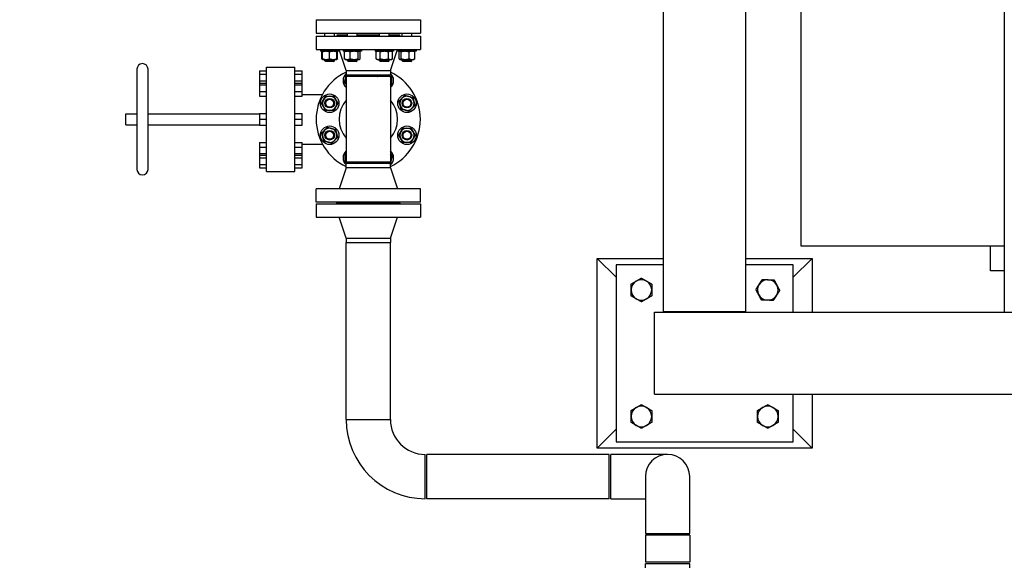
# Model space of a CAD drawing. Header units: inches. Extents: x 24 to 1128, y -74 to 748.
# Tile 504 of 557: x 399 to 477, y 616 to 659. Entities that reach past the tile are written whole.
import ezdxf

# ---------------------------------------------------------------- set-up
doc = ezdxf.new("R2010")
doc.units = ezdxf.units.IN
doc.header["$LTSCALE"] = 32
doc.header["$MEASUREMENT"] = 0
doc.layers.add('Dimension (ANSI)', color=7, linetype='Continuous', lineweight=25)
doc.layers.add('Visible (ANSI)', color=7, linetype='Continuous', lineweight=30)
doc.styles.add('Note Text (ANSI)', font='tahoma.ttf')
doc.dimstyles.new('Architectural (ANSI)', dxfattribs={"dimscale": 32, "dimtxt": 0.125, "dimasz": 0.098425, "dimexe": 0.125, "dimexo": 0.0625, "dimgap": 0.031496, "dimtad": 0, "dimtih": 1, "dimtoh": 1, "dimdec": 4, "dimrnd": 1e-08, "dimzin": 3, "dimdsep": 46, "dimlunit": 4, "dimtxsty": 'Note Text (ANSI)', "dimcen": 0.09, "dimdle": 0.393701, "dimclrd": 256, "dimclre": 256, "dimclrt": 256, "dimadec": 0, "dimazin": 3, "dimtfac": 0.96, "dimtofl": 0, "dimtmove": 0, "dimatfit": 3, "dimfxl": 1, "dimfrac": 2, "dimtolj": 1, "dimtzin": 12, "dimlwd": -1, "dimlwe": -1, "dimarcsym": 0})

# ---------------------------------------------------------------- blocks, each defined once
blk = doc.blocks.new('*D22')
at = {"layer": 'Defpoints', "color": 0, "transparency": 16777216}
for p in [(449.636, 707.273), (363.012, 481.711), (485.539, 481.711)]:
    blk.add_point(p, dxfattribs=at)
at = {"layer": 'Dimension (ANSI)', "transparency": 16777216}
for p, q in [((447.636, 707.273), (359.012, 707.273)), ((363.012, 704.123), (363.012, 605.025)), ((363.012, 484.861), (363.012, 597.959)), ((483.539, 481.711), (359.012, 481.711))]:
    blk.add_line(p, q, dxfattribs=at)
for points in [[(362.488, 704.123), (363.537, 704.123), (363.012, 707.273)], [(362.488, 484.861), (363.537, 484.861), (363.012, 481.711)]]:
    blk.add_solid(points, dxfattribs=at)
at = {"layer": 'Dimension (ANSI)', "transparency": 16777216, "insert": (349.864, 604.017), "char_height": 4, "attachment_point": 1, "style": 'Note Text (ANSI)'}
blk.add_mtext('\\A1;18\'-9 9/16"', dxfattribs=at)

msp = doc.modelspace()

# ---------------------------------------------------------------- linework, layer by layer
at = {"layer": 'Visible (ANSI)'}
for p, q in [((450.35055, 636.33291), (450.35055, 700.71291)), ((456.85055, 636.33291), (456.85055, 700.71291)), ((477.30555, 700.77291), (477.30555, 636.27291)), ((461.22555, 695.52291), (461.22555, 641.52291)), ((422.86555, 659.38891), (431.11555, 659.38891)), ((422.86555, 659.38891), (422.86555, 658.32891)), ((431.11555, 659.38891), (431.11555, 658.32891)), ((422.86555, 658.32891), (431.11555, 658.32891)), ((422.86555, 658.08391), (431.11555, 658.08391)), ((422.86555, 658.08391), (422.86555, 657.02391)), ((423.55751, 658.08391), (423.55751, 658.32891)), ((424.30751, 658.08391), (424.30751, 658.32891)), ((424.49055, 658.32891), (424.49055, 658.26891)), ((424.49055, 658.26891), (425.34887, 658.26891)), ((424.49055, 658.14391), (425.34887, 658.14391)), ((424.49055, 658.14391), (424.49055, 658.08391)), ((425.34887, 658.08391), (425.34887, 658.32891)), ((426.09887, 658.08391), (426.09887, 658.32891)), ((426.09887, 658.26891), (427.88223, 658.26891)), ((426.09887, 658.14391), (427.88223, 658.14391)), ((427.88223, 658.08391), (427.88223, 658.32891)), ((428.63223, 658.08391), (428.63223, 658.32891)), ((428.63223, 658.26891), (429.49055, 658.26891)), ((428.63223, 658.14391), (429.49055, 658.14391)), ((429.49055, 658.32891), (429.49055, 658.26891)), ((429.49055, 658.14391), (429.49055, 658.08391)), ((429.67359, 658.08391), (429.67359, 658.32891)), ((430.42359, 658.08391), (430.42359, 658.32891)), ((431.11555, 658.08391), (431.11555, 657.02391)), ((422.86555, 657.02391), (431.11555, 657.02391)), ((423.19801, 657.02391), (423.19801, 656.88991)), ((424.66701, 656.88991), (423.19801, 656.88991)), ((423.30512, 656.29915), (423.30512, 656.83967)), ((423.37001, 656.88991), (423.35017, 656.87846)), ((423.37001, 656.29915), (423.37001, 656.83967)), ((423.93251, 656.29915), (423.93251, 656.83967)), ((424.49501, 656.88991), (424.51485, 656.87846)), ((424.49501, 656.29915), (424.49501, 656.83967)), ((424.5599, 656.29915), (424.5599, 656.83967)), ((424.66701, 657.02391), (424.66701, 656.88991)), ((425.24055, 655.36391), (424.68055, 657.02391)), ((424.98937, 657.02391), (424.98937, 656.88991)), ((426.45837, 656.88991), (424.98937, 656.88991)), ((425.09648, 656.29915), (425.09648, 656.83967)), ((425.16137, 656.88991), (425.14153, 656.87846)), ((425.55576, 656.29915), (425.55576, 656.83967)), ((426.18315, 656.29915), (426.18315, 656.83967)), ((426.28637, 656.88991), (426.30621, 656.87846)), ((426.35126, 656.29915), (426.35126, 656.83967)), ((426.45837, 657.02391), (426.45837, 656.88991)), ((427.52273, 657.02391), (427.52273, 656.88991)), ((428.99173, 656.88991), (427.52273, 656.88991)), ((427.69473, 656.88991), (427.60772, 656.83967)), ((427.60772, 656.29915), (427.60772, 656.83967)), ((427.93248, 656.29915), (427.93248, 656.83967)), ((428.58199, 656.29915), (428.58199, 656.83967)), ((428.74055, 655.36391), (429.30055, 657.02391)), ((428.81973, 656.88991), (428.90675, 656.83967)), ((428.90675, 656.29915), (428.90675, 656.83967)), ((428.99173, 657.02391), (428.99173, 656.88991)), ((429.31409, 657.02391), (429.31409, 656.88991)), ((430.78309, 656.88991), (429.31409, 656.88991)), ((429.42121, 656.29915), (429.42121, 656.83967)), ((429.48609, 656.88991), (429.46625, 656.87846)), ((429.58931, 656.29915), (429.58931, 656.83967)), ((430.2167, 656.29915), (430.2167, 656.83967)), ((430.61109, 656.88991), (430.63094, 656.87846)), ((430.67598, 656.29915), (430.67598, 656.83967)), ((430.78309, 657.02391), (430.78309, 656.88991)), ((423.37001, 656.24891), (423.35017, 656.26037)), ((423.37001, 656.24891), (423.65126, 656.24891)), ((423.55751, 656.14391), (423.55751, 656.24891)), ((423.55751, 656.14391), (424.30751, 656.14391)), ((423.62001, 656.08141), (423.55751, 656.14391)), ((424.24501, 656.08141), (423.62001, 656.08141)), ((423.65126, 656.24891), (424.21376, 656.24891)), ((424.21376, 656.24891), (424.49501, 656.24891)), ((424.24501, 656.08141), (424.30751, 656.14391)), ((424.30751, 656.14391), (424.30751, 656.24891)), ((424.49501, 656.24891), (424.51485, 656.26037)), ((425.16137, 656.24891), (425.14153, 656.26037)), ((425.16137, 656.24891), (425.32612, 656.24891)), ((425.32612, 656.24891), (425.86946, 656.24891)), ((425.34887, 656.14391), (425.34887, 656.24891)), ((425.34887, 656.14391), (426.09887, 656.14391)), ((425.41137, 656.08141), (425.34887, 656.14391)), ((426.03637, 656.08141), (425.41137, 656.08141)), ((425.86946, 656.24891), (426.2672, 656.24891)), ((426.03637, 656.08141), (426.09887, 656.14391)), ((426.09887, 656.14391), (426.09887, 656.24891)), ((426.2672, 656.24891), (426.28637, 656.24891)), ((426.28637, 656.24891), (426.30621, 656.26037)), ((427.69473, 656.24891), (427.60772, 656.29915)), ((427.69473, 656.24891), (427.7701, 656.24891)), ((427.7701, 656.24891), (428.25723, 656.24891)), ((427.88223, 656.14391), (427.88223, 656.24891)), ((427.88223, 656.14391), (428.63223, 656.14391)), ((427.94473, 656.08141), (427.88223, 656.14391)), ((428.56973, 656.08141), (427.94473, 656.08141)), ((428.25723, 656.24891), (428.74437, 656.24891)), ((428.56973, 656.08141), (428.63223, 656.14391)), ((428.63223, 656.14391), (428.63223, 656.24891)), ((428.74437, 656.24891), (428.81973, 656.24891)), ((428.81973, 656.24891), (428.90675, 656.29915)), ((429.48609, 656.24891), (429.46625, 656.26037)), ((429.48609, 656.24891), (429.50526, 656.24891)), ((429.50526, 656.24891), (429.90301, 656.24891)), ((429.67359, 656.14391), (429.67359, 656.24891)), ((429.67359, 656.14391), (430.42359, 656.14391)), ((429.73609, 656.08141), (429.67359, 656.14391)), ((430.36109, 656.08141), (429.73609, 656.08141)), ((429.90301, 656.24891), (430.44634, 656.24891)), ((430.36109, 656.08141), (430.42359, 656.14391)), ((430.42359, 656.14391), (430.42359, 656.24891)), ((430.44634, 656.24891), (430.61109, 656.24891)), ((430.61109, 656.24891), (430.63094, 656.26037)), ((408.68055, 655.47891), (408.68055, 647.55891)), ((409.56055, 647.55891), (409.56055, 655.47891)), ((418.38555, 655.35691), (418.94555, 655.35691)), ((418.38555, 655.35691), (418.38555, 655.09291)), ((418.94555, 647.39391), (418.94555, 655.64391)), ((418.94555, 655.64391), (421.18555, 655.64391)), ((421.18555, 647.39391), (421.18555, 655.64391)), ((421.18555, 655.35691), (421.74555, 655.35691)), ((421.74555, 655.09291), (421.74555, 655.35691)), ((425.24055, 655.36391), (428.74055, 655.36391)), ((425.24055, 655.36391), (425.24055, 655.02391)), ((428.74055, 655.36391), (428.74055, 655.02391)), ((418.38555, 655.09291), (418.94555, 655.09291)), ((418.38555, 655.09291), (418.38555, 654.56491)), ((418.38555, 654.56491), (418.94555, 654.56491)), ((418.38555, 654.56491), (418.38555, 654.36945)), ((421.18555, 655.09291), (421.74555, 655.09291)), ((421.18555, 654.56491), (421.74555, 654.56491)), ((421.74555, 654.56491), (421.74555, 655.09291)), ((421.74555, 654.36945), (421.74555, 654.56491)), ((425.24055, 655.02391), (428.74055, 655.02391)), ((428.74055, 654.89891), (425.24055, 654.89891)), ((425.24055, 654.89891), (425.24055, 648.13891)), ((428.74055, 654.89891), (428.74055, 648.13891)), ((418.38555, 654.36945), (418.94555, 654.36945)), ((418.38555, 654.36945), (418.38555, 654.23279)), ((418.38555, 654.23279), (418.94555, 654.23279)), ((418.38555, 654.23279), (418.38555, 653.72278)), ((418.38555, 653.72278), (418.94555, 653.72278)), ((418.38555, 653.72278), (418.38555, 653.34943)), ((421.18555, 654.36945), (421.74555, 654.36945)), ((421.18555, 654.23279), (421.74555, 654.23279)), ((421.18555, 653.72278), (421.74555, 653.72278)), ((421.74555, 654.23279), (421.74555, 654.36945)), ((421.74555, 653.72278), (421.74555, 654.23279)), ((421.74555, 653.34943), (421.74555, 653.72278)), ((418.38555, 653.34943), (418.94555, 653.34943)), ((421.18555, 653.34943), (421.74555, 653.34943)), ((421.74555, 653.47691), (423.35987, 653.47691)), ((407.80055, 651.07891), (407.80055, 651.95891)), ((407.80055, 651.95891), (408.68055, 651.95891)), ((409.56055, 651.95891), (418.38555, 651.95891)), ((418.38555, 651.97617), (418.94555, 651.97617)), ((418.38555, 651.97617), (418.38555, 651.51891)), ((418.38555, 651.51891), (418.94555, 651.51891)), ((418.38555, 651.51891), (418.38555, 651.06165)), ((421.18555, 651.97617), (421.74555, 651.97617)), ((421.18555, 651.51891), (421.74555, 651.51891)), ((421.74555, 651.51891), (421.74555, 651.97617)), ((421.74555, 651.06165), (421.74555, 651.51891)), ((407.80055, 651.07891), (408.68055, 651.07891)), ((409.56055, 651.07891), (418.38555, 651.07891)), ((418.38555, 651.06165), (418.94555, 651.06165)), ((421.18555, 651.06165), (421.74555, 651.06165)), ((418.38555, 649.6884), (418.94555, 649.6884)), ((418.38555, 649.6884), (418.38555, 649.31505)), ((418.38555, 649.31505), (418.94555, 649.31505)), ((418.38555, 649.31505), (418.38555, 648.80504)), ((421.18555, 649.6884), (421.74555, 649.6884)), ((421.18555, 649.31505), (421.74555, 649.31505)), ((421.74555, 649.31505), (421.74555, 649.6884)), ((421.74555, 649.56091), (423.35987, 649.56091)), ((421.74555, 648.80504), (421.74555, 649.31505)), ((418.38555, 648.80504), (418.94555, 648.80504)), ((418.38555, 648.80504), (418.38555, 648.66838)), ((418.38555, 648.66838), (418.38555, 648.47291)), ((418.38555, 648.66838), (418.94555, 648.66838)), ((418.38555, 648.47291), (418.94555, 648.47291)), ((418.38555, 648.47291), (418.38555, 647.94491)), ((421.18555, 648.80504), (421.74555, 648.80504)), ((421.18555, 648.66838), (421.74555, 648.66838)), ((421.18555, 648.47291), (421.74555, 648.47291)), ((421.74555, 648.66838), (421.74555, 648.80504)), ((421.74555, 648.47291), (421.74555, 648.66838)), ((421.74555, 647.94491), (421.74555, 648.47291)), ((418.38555, 647.94491), (418.94555, 647.94491)), ((418.38555, 647.94491), (418.38555, 647.68091)), ((418.38555, 647.68091), (418.94555, 647.68091)), ((421.18555, 647.94491), (421.74555, 647.94491)), ((421.18555, 647.68091), (421.74555, 647.68091)), ((421.74555, 647.68091), (421.74555, 647.94491)), ((425.24055, 647.67391), (424.68055, 646.01391)), ((428.74055, 648.13891), (425.24055, 648.13891)), ((428.74055, 648.01391), (425.24055, 648.01391)), ((425.24055, 647.67391), (425.24055, 648.01391)), ((428.74055, 647.67391), (425.24055, 647.67391)), ((428.74055, 647.67391), (428.74055, 648.01391)), ((428.74055, 647.67391), (429.30055, 646.01391)), ((418.94555, 647.39391), (421.18555, 647.39391)), ((431.11555, 646.01391), (422.86555, 646.01391)), ((422.86555, 644.95391), (422.86555, 646.01391)), ((431.11555, 644.95391), (431.11555, 646.01391)), ((431.11555, 644.95391), (422.86555, 644.95391)), ((422.86555, 644.83391), (431.11555, 644.83391)), ((422.86555, 644.83391), (422.86555, 643.77391)), ((424.49055, 644.89391), (424.49055, 644.95391)), ((424.49055, 644.89391), (429.49055, 644.89391)), ((424.49055, 644.89391), (424.49055, 644.83391)), ((429.49055, 644.89391), (424.49055, 644.89391)), ((429.49055, 644.89391), (429.49055, 644.95391)), ((429.49055, 644.89391), (429.49055, 644.83391)), ((431.11555, 644.83391), (431.11555, 643.77391)), ((422.86555, 643.77391), (431.11555, 643.77391)), ((425.24055, 642.11391), (424.68055, 643.77391)), ((428.74055, 642.11391), (429.30055, 643.77391)), ((425.24055, 642.11391), (428.74055, 642.11391)), ((425.24055, 642.11391), (425.24055, 641.77391)), ((428.74055, 642.11391), (428.74055, 641.77391)), ((425.24055, 641.77391), (428.74055, 641.77391)), ((425.24055, 641.77391), (428.74055, 641.77391)), ((425.24055, 627.77391), (425.24055, 641.77391)), ((428.74055, 627.77391), (428.74055, 641.77391)), ((461.22555, 641.52291), (477.30555, 641.52291)), ((476.22655, 639.52391), (476.22655, 641.52291)), ((445.10055, 625.52291), (445.10055, 640.52291)), ((445.10055, 640.52291), (450.35055, 640.52291)), ((445.10055, 640.52291), (446.60055, 639.02291)), ((456.85055, 640.52291), (462.10055, 640.52291)), ((462.10055, 640.52291), (460.60055, 639.02291)), ((462.10055, 640.52291), (462.10055, 636.27291)), ((450.35055, 640.02291), (446.60055, 640.02291)), ((446.60055, 640.02291), (446.60055, 626.02291)), ((460.60055, 640.02291), (456.85055, 640.02291)), ((460.60055, 636.27291), (460.60055, 640.02291)), ((477.30555, 639.52391), (476.22655, 639.52391)), ((449.63555, 636.27291), (613.56555, 636.27291)), ((449.63555, 629.77291), (449.63555, 636.27291)), ((450.35055, 636.33291), (456.85055, 636.33291)), ((450.41305, 636.27291), (450.41305, 636.33291)), ((453.28877, 636.27291), (453.28877, 636.33291)), ((453.91234, 636.33291), (453.91234, 636.27291)), ((456.78805, 636.33291), (456.78805, 636.27291)), ((449.63555, 629.77291), (613.56555, 629.77291)), ((460.60055, 626.02291), (460.60055, 629.77291)), ((462.10055, 629.77291), (462.10055, 625.52291)), ((425.24055, 627.77391), (428.74055, 627.77391)), ((425.24055, 627.77391), (428.74055, 627.77391)), ((445.10055, 625.52291), (446.60055, 627.02291)), ((462.10055, 625.52291), (460.60055, 627.02291)), ((446.60055, 626.02291), (460.60055, 626.02291)), ((431.49055, 621.52391), (431.49055, 625.02391)), ((431.61555, 621.52391), (431.61555, 625.02391)), ((446.04405, 625.02391), (431.61555, 625.02391)), ((462.10055, 625.52291), (445.10055, 625.52291)), ((446.04405, 621.52391), (446.04405, 625.02391)), ((446.16905, 621.52391), (446.16905, 625.02391)), ((450.66905, 625.02391), (446.16905, 625.02391)), ((448.91905, 623.27391), (448.91905, 618.77391)), ((452.41905, 618.77391), (452.41905, 623.27391)), ((446.04405, 621.52391), (431.61555, 621.52391)), ((446.16905, 621.52391), (448.91905, 621.52391)), ((448.91905, 618.77391), (452.41905, 618.77391)), ((452.41905, 618.64891), (448.91905, 618.64891)), ((448.91905, 618.64891), (448.91905, 616.50891)), ((452.41905, 618.64891), (452.41905, 616.50891)), ((452.41905, 616.50891), (448.91905, 616.50891)), ((452.41905, 616.38391), (448.91905, 616.38391)), ((448.91905, 616.04391), (448.91905, 616.38391)), ((452.41905, 616.04391), (452.41905, 616.38391))]:
    msp.add_line(p, q, dxfattribs=at)
for centre, radius in [((423.93251, 652.7856), 0.7345), ((423.93251, 652.7856), 0.37513), ((423.93251, 652.7856), 0.375), ((423.93251, 652.7856), 0.3125), ((430.04859, 652.7856), 0.7345), ((430.04859, 652.7856), 0.37513), ((430.04859, 652.7856), 0.375), ((430.04859, 652.7856), 0.3125), ((423.93251, 650.25223), 0.7345), ((423.93251, 650.25223), 0.37513), ((423.93251, 650.25223), 0.375), ((423.93251, 650.25223), 0.3125), ((430.04859, 650.25223), 0.7345), ((430.04859, 650.25223), 0.37513), ((430.04859, 650.25223), 0.375), ((430.04859, 650.25223), 0.3125)]:
    msp.add_circle(centre, radius, dxfattribs=at)
for centre, radius, start, end in [((409.12055, 655.47891), 0.44, 0, 180), ((426.99055, 651.51891), 4.125, 115.1027208, 244.8972792), ((426.99055, 651.51891), 4.125, 295.1027208, 64.8972792), ((425.72387, 654.57695), 0.7345, 131.1492636, 228.8507364), ((425.72387, 654.57695), 0.5625, 165, 210.7695711), ((425.72387, 654.57695), 0.5625, 149.2304289, 165), ((425.72387, 654.57695), 0.5625, 127.3831386, 145.0842637), ((425.72387, 654.57695), 0.37513, 59.122548, 120.877452), ((425.72387, 654.57695), 0.5625, 45, 52.6168614), ((425.72387, 654.57695), 0.5625, 34.9157363, 45), ((425.72387, 654.57695), 0.7345, 25.9978424, 37.4826455), ((428.25723, 654.57695), 0.7345, 142.5173545, 154.0021576), ((428.25723, 654.57695), 0.5625, 127.3831386, 145.0842637), ((428.25723, 654.57695), 0.37513, 59.122548, 120.877452), ((428.25723, 654.57695), 0.375, 59.1549089, 120.8450911), ((428.25723, 654.57695), 0.5625, 34.9157363, 52.6168614), ((428.25723, 654.57695), 0.7345, 311.1492636, 48.8507364), ((428.25723, 654.57695), 0.5625, 0, 30.7695711), ((428.25723, 654.57695), 0.5625, 329.2304289, 0), ((423.93251, 652.7856), 0.5625, 150, 210), ((423.93251, 652.7856), 0.5625, 90, 150), ((423.93251, 652.7856), 0.5625, 30, 90), ((423.93251, 652.7856), 0.5625, 330, 30), ((426.99055, 651.51891), 2.31, 139.2509456, 220.7490544), ((426.99055, 651.51891), 2.31, 319.2509456, 40.7490544), ((430.04859, 652.7856), 0.5625, 135, 195), ((430.04859, 652.7856), 0.5625, 75, 135), ((430.04859, 652.7856), 0.5625, 15, 75), ((430.04859, 652.7856), 0.5625, 315, 15), ((423.93251, 652.7856), 0.5625, 210, 270), ((423.93251, 652.7856), 0.5625, 270, 330), ((430.04859, 652.7856), 0.5625, 195, 255), ((430.04859, 652.7856), 0.5625, 255, 315), ((423.93251, 650.25223), 0.5625, 135, 195), ((423.93251, 650.25223), 0.5625, 75, 135), ((423.93251, 650.25223), 0.5625, 15, 75), ((430.04859, 650.25223), 0.5625, 90, 150), ((430.04859, 650.25223), 0.5625, 30, 90), ((423.93251, 650.25223), 0.5625, 195, 255), ((423.93251, 650.25223), 0.5625, 255, 315), ((423.93251, 650.25223), 0.5625, 315, 15), ((430.04859, 650.25223), 0.5625, 150, 210), ((430.04859, 650.25223), 0.5625, 210, 270), ((430.04859, 650.25223), 0.5625, 270, 330), ((430.04859, 650.25223), 0.5625, 330, 30), ((425.72387, 648.46087), 0.7345, 131.1492636, 228.8507364), ((428.25723, 648.46087), 0.7345, 311.1492636, 48.8507364), ((425.72387, 648.46087), 0.5625, 149.2304289, 180), ((425.72387, 648.46087), 0.5625, 180, 210.7695711), ((428.25723, 648.46087), 0.5625, 345, 30.7695711), ((428.25723, 648.46087), 0.5625, 329.2304289, 345), ((409.12055, 647.55891), 0.44, 180, 0), ((425.72387, 648.46087), 0.5625, 214.9157363, 232.6168614), ((425.72387, 648.46087), 0.37513, 239.122548, 300.877452), ((425.72387, 648.46087), 0.5625, 307.3831386, 325.0842637), ((425.72387, 648.46087), 0.7345, 322.5173545, 334.0021576), ((428.25723, 648.46087), 0.7345, 205.9978424, 217.4826455), ((428.25723, 648.46087), 0.5625, 214.9157363, 225), ((428.25723, 648.46087), 0.5625, 225, 232.6168614), ((428.25723, 648.46087), 0.37513, 239.122548, 300.877452), ((428.25723, 648.46087), 0.5625, 307.3831386, 325.0842637), ((448.60055, 638.02291), 0.8125, 120, 180), ((448.60055, 638.02291), 0.8125, 60, 120), ((448.60055, 638.02291), 0.8125, 0, 60), ((458.60055, 638.02291), 0.8125, 147.6522285, 207.6522285), ((458.60055, 638.02291), 0.8125, 87.6522285, 147.6522285), ((458.60055, 638.02291), 0.8125, 27.6522285, 87.6522285), ((458.60055, 638.02291), 0.8125, 327.6522285, 27.6522285), ((448.60055, 638.02291), 0.8125, 180, 240), ((448.60055, 638.02291), 0.8125, 240, 300), ((448.60055, 638.02291), 0.8125, 300, 0), ((458.60055, 638.02291), 0.8125, 207.6522285, 267.6522285), ((458.60055, 638.02291), 0.8125, 267.6522285, 327.6522285), ((448.60055, 628.02291), 0.8125, 60, 120), ((458.60055, 628.02291), 0.8125, 60, 120), ((448.60055, 628.02291), 0.8125, 120, 180), ((448.60055, 628.02291), 0.8125, 180, 240), ((448.60055, 628.02291), 0.8125, 0, 60), ((448.60055, 628.02291), 0.8125, 300, 0), ((458.60055, 628.02291), 0.8125, 120, 180), ((458.60055, 628.02291), 0.8125, 180, 240), ((458.60055, 628.02291), 0.8125, 0, 60), ((458.60055, 628.02291), 0.8125, 300, 0), ((431.49055, 627.77391), 6.25, 180, 270), ((431.49055, 627.77391), 2.75, 180, 270), ((448.60055, 628.02291), 0.8125, 240, 300), ((458.60055, 628.02291), 0.8125, 240, 300), ((450.66905, 623.27391), 1.75, 0, 180)]:
    msp.add_arc(centre, radius, start, end, dxfattribs=at)
for points, weights in [([(423.37001, 656.88711), (423.33976, 656.8783), (423.30512, 656.83967)], [1.01375847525, 1.02892942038, 1]), ([(423.37001, 656.83967), (423.37001, 656.88991), (423.37001, 656.88991)], [1, 1.0379548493, 1]), ([(423.65126, 656.88991), (423.52073, 656.88991), (423.37001, 656.83967)], [1, 1.0379548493, 1]), ([(423.93251, 656.83967), (423.78179, 656.88991), (423.65126, 656.88991)], [1, 1.0379548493, 1]), ([(424.21376, 656.88991), (424.08323, 656.88991), (423.93251, 656.83967)], [1, 1.0379548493, 1]), ([(424.49501, 656.83967), (424.34429, 656.88991), (424.21376, 656.88991)], [1, 1.0379548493, 1]), ([(424.49501, 656.88991), (424.49501, 656.88991), (424.49501, 656.83967)], [1, 1.0379548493, 1]), ([(424.5599, 656.83967), (424.52641, 656.85335), (424.49501, 656.86316)], [1, 1.01005189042, 1.01477953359]), ([(424.51485, 656.87846), (424.53615, 656.86616), (424.5599, 656.83967)], [1.01895290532, 1.01965956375, 1]), ([(425.32612, 656.88991), (425.21955, 656.88991), (425.09648, 656.83967)], [1, 1.0379548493, 1]), ([(425.09648, 656.83967), (425.12023, 656.86616), (425.14153, 656.87846)], [1, 1.01965956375, 1.01895290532]), ([(425.55576, 656.83967), (425.4327, 656.88991), (425.32612, 656.88991)], [1, 1.0379548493, 1]), ([(425.86946, 656.88991), (425.72387, 656.88991), (425.55576, 656.83967)], [1, 1.0379548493, 1]), ([(426.18315, 656.83967), (426.01504, 656.88991), (425.86946, 656.88991)], [1, 1.0379548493, 1]), ([(426.2672, 656.88991), (426.22819, 656.88991), (426.18315, 656.83967)], [1, 1.0379548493, 1]), ([(426.35126, 656.83967), (426.30621, 656.88991), (426.2672, 656.88991)], [1, 1.0379548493, 1]), ([(427.7701, 656.88991), (427.69473, 656.88991), (427.60772, 656.83967)], [1, 1.0379548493, 1]), ([(427.93248, 656.83967), (427.84546, 656.88991), (427.7701, 656.88991)], [1, 1.0379548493, 1]), ([(428.25723, 656.88991), (428.10651, 656.88991), (427.93248, 656.83967)], [1, 1.0379548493, 1]), ([(428.58199, 656.83967), (428.40796, 656.88991), (428.25723, 656.88991)], [1, 1.0379548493, 1]), ([(428.74437, 656.88991), (428.66901, 656.88991), (428.58199, 656.83967)], [1, 1.0379548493, 1]), ([(428.90675, 656.83967), (428.81973, 656.88991), (428.74437, 656.88991)], [1, 1.0379548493, 1]), ([(429.50526, 656.88991), (429.46625, 656.88991), (429.42121, 656.83967)], [1, 1.0379548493, 1]), ([(429.58931, 656.83967), (429.54427, 656.88991), (429.50526, 656.88991)], [1, 1.0379548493, 1]), ([(429.90301, 656.88991), (429.75742, 656.88991), (429.58931, 656.83967)], [1, 1.0379548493, 1]), ([(430.2167, 656.83967), (430.04859, 656.88991), (429.90301, 656.88991)], [1, 1.0379548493, 1]), ([(430.44634, 656.88991), (430.33977, 656.88991), (430.2167, 656.83967)], [1, 1.0379548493, 1]), ([(430.67598, 656.83967), (430.55292, 656.88991), (430.44634, 656.88991)], [1, 1.0379548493, 1]), ([(430.63094, 656.87846), (430.65223, 656.86616), (430.67598, 656.83967)], [1.01895290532, 1.01965956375, 1]), ([(423.30512, 656.29915), (423.33976, 656.26052), (423.37001, 656.25172)], [1, 1.02892942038, 1.01375847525]), ([(423.37001, 656.24891), (423.37001, 656.24891), (423.37001, 656.29915)], [1, 1.0379548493, 1]), ([(423.37001, 656.29915), (423.52073, 656.24891), (423.65126, 656.24891)], [1, 1.0379548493, 1]), ([(423.65126, 656.24891), (423.78179, 656.24891), (423.93251, 656.29915)], [1, 1.0379548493, 1]), ([(423.93251, 656.29915), (424.08323, 656.24891), (424.21376, 656.24891)], [1, 1.0379548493, 1]), ([(424.21376, 656.24891), (424.34429, 656.24891), (424.49501, 656.29915)], [1, 1.0379548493, 1]), ([(424.49501, 656.29915), (424.49501, 656.24891), (424.49501, 656.24891)], [1, 1.0379548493, 1]), ([(424.49501, 656.27567), (424.52641, 656.28548), (424.5599, 656.29915)], [1.01477953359, 1.01005189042, 1]), ([(424.5599, 656.29915), (424.53615, 656.27266), (424.51485, 656.26037)], [1, 1.01965956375, 1.01895290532]), ([(425.14153, 656.26037), (425.12023, 656.27266), (425.09648, 656.29915)], [1.01895290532, 1.01965956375, 1]), ([(425.09648, 656.29915), (425.21955, 656.24891), (425.32612, 656.24891)], [1, 1.0379548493, 1]), ([(425.32612, 656.24891), (425.4327, 656.24891), (425.55576, 656.29915)], [1, 1.0379548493, 1]), ([(425.55576, 656.29915), (425.72387, 656.24891), (425.86946, 656.24891)], [1, 1.0379548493, 1]), ([(425.86946, 656.24891), (426.01504, 656.24891), (426.18315, 656.29915)], [1, 1.0379548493, 1]), ([(426.18315, 656.29915), (426.22819, 656.24891), (426.2672, 656.24891)], [1, 1.0379548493, 1]), ([(426.2672, 656.24891), (426.30621, 656.24891), (426.35126, 656.29915)], [1, 1.0379548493, 1]), ([(427.60772, 656.29915), (427.69473, 656.24891), (427.7701, 656.24891)], [1, 1.0379548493, 1]), ([(427.7701, 656.24891), (427.84546, 656.24891), (427.93248, 656.29915)], [1, 1.0379548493, 1]), ([(427.93248, 656.29915), (428.10651, 656.24891), (428.25723, 656.24891)], [1, 1.0379548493, 1]), ([(428.25723, 656.24891), (428.40796, 656.24891), (428.58199, 656.29915)], [1, 1.0379548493, 1]), ([(428.58199, 656.29915), (428.66901, 656.24891), (428.74437, 656.24891)], [1, 1.0379548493, 1]), ([(428.74437, 656.24891), (428.81973, 656.24891), (428.90675, 656.29915)], [1, 1.0379548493, 1]), ([(429.42121, 656.29915), (429.46625, 656.24891), (429.50526, 656.24891)], [1, 1.0379548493, 1]), ([(429.50526, 656.24891), (429.54427, 656.24891), (429.58931, 656.29915)], [1, 1.0379548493, 1]), ([(429.58931, 656.29915), (429.75742, 656.24891), (429.90301, 656.24891)], [1, 1.0379548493, 1]), ([(429.90301, 656.24891), (430.04859, 656.24891), (430.2167, 656.29915)], [1, 1.0379548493, 1]), ([(430.2167, 656.29915), (430.33977, 656.24891), (430.44634, 656.24891)], [1, 1.0379548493, 1]), ([(430.44634, 656.24891), (430.55292, 656.24891), (430.67598, 656.29915)], [1, 1.0379548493, 1]), ([(430.67598, 656.29915), (430.65223, 656.27266), (430.63094, 656.26037)], [1, 1.01965956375, 1.01895290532]), ([(425.09648, 654.40885), (425.14153, 654.57695), (425.18054, 654.72254)], [1, 1.0379548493, 1]), ([(425.18054, 654.72254), (425.21821, 654.86314), (425.26129, 655.02391)], [1, 1.03660653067, 1.00260084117]), ([(426.07241, 655.02391), (426.09711, 654.99921), (426.12162, 654.9747)], [1.01317251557, 1.00848160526, 1]), ([(426.12162, 654.9747), (426.15917, 654.93715), (426.19741, 654.89891)], [1, 1.01305410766, 1.01712861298]), ([(427.69473, 654.90171), (427.80763, 654.96689), (427.90639, 655.02391)], [1, 1.02816077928, 1.01453351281]), ([(427.69473, 654.89891), (427.69473, 654.90031), (427.69473, 654.90171)], [1.00058470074, 1.0002946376, 1]), ([(428.60808, 655.02391), (428.70684, 654.96689), (428.81973, 654.90171)], [1.01453351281, 1.02816077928, 1]), ([(428.81973, 654.90171), (428.81973, 654.72768), (428.81973, 654.57695)], [1, 1.0379548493, 1]), ([(428.81973, 654.57695), (428.81973, 654.42623), (428.81973, 654.2522)], [1, 1.0379548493, 1]), ([(425.24055, 654.26478), (425.17288, 654.33245), (425.09648, 654.40885)], [1.01802570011, 1.0232272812, 1]), ([(428.81973, 654.2522), (428.77887, 654.2286), (428.74055, 654.20648)], [1, 1.0100140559, 1.01474386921]), ([(423.28299, 652.7856), (423.37001, 652.93632), (423.44537, 653.06685)], [1, 1.0379548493, 1]), ([(423.44537, 653.06685), (423.52073, 653.19737), (423.60775, 653.3481)], [1, 1.0379548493, 1]), ([(423.60775, 653.3481), (423.78179, 653.3481), (423.93251, 653.3481)], [1, 1.0379548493, 1]), ([(423.93251, 653.3481), (424.08323, 653.3481), (424.25727, 653.3481)], [1, 1.0379548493, 1]), ([(424.25727, 653.3481), (424.34429, 653.19737), (424.41965, 653.06685)], [1, 1.0379548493, 1]), ([(424.41965, 653.06685), (424.49501, 652.93632), (424.58203, 652.7856)], [1, 1.0379548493, 1]), ([(429.42121, 652.9537), (429.54427, 653.07677), (429.65085, 653.18334)], [1, 1.0379548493, 1]), ([(429.50526, 652.64001), (429.46625, 652.7856), (429.42121, 652.9537)], [1, 1.0379548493, 1]), ([(429.65085, 653.18334), (429.75742, 653.28992), (429.88049, 653.41298)], [1, 1.0379548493, 1]), ([(429.88049, 653.41298), (430.04859, 653.36794), (430.19418, 653.32893)], [1, 1.0379548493, 1]), ([(430.19418, 653.32893), (430.33977, 653.28992), (430.50787, 653.24487)], [1, 1.0379548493, 1]), ([(430.50787, 653.24487), (430.55292, 653.07677), (430.59193, 652.93118)], [1, 1.0379548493, 1]), ([(430.59193, 652.93118), (430.63094, 652.7856), (430.67598, 652.61749)], [1, 1.0379548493, 1]), ([(423.44537, 652.50435), (423.37001, 652.63487), (423.28299, 652.7856)], [1, 1.0379548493, 1]), ([(423.60775, 652.2231), (423.52073, 652.37382), (423.44537, 652.50435)], [1, 1.0379548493, 1]), ([(423.93251, 652.2231), (423.78179, 652.2231), (423.60775, 652.2231)], [1, 1.0379548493, 1]), ([(424.25727, 652.2231), (424.08323, 652.2231), (423.93251, 652.2231)], [1, 1.0379548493, 1]), ([(424.41965, 652.50435), (424.34429, 652.37382), (424.25727, 652.2231)], [1, 1.0379548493, 1]), ([(424.58203, 652.7856), (424.49501, 652.63487), (424.41965, 652.50435)], [1, 1.0379548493, 1]), ([(429.58931, 652.32632), (429.54427, 652.49442), (429.50526, 652.64001)], [1, 1.0379548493, 1]), ([(429.90301, 652.24226), (429.75742, 652.28127), (429.58931, 652.32632)], [1, 1.0379548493, 1]), ([(430.2167, 652.15821), (430.04859, 652.20325), (429.90301, 652.24226)], [1, 1.0379548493, 1]), ([(430.44634, 652.38785), (430.33977, 652.28127), (430.2167, 652.15821)], [1, 1.0379548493, 1]), ([(430.67598, 652.61749), (430.55292, 652.49442), (430.44634, 652.38785)], [1, 1.0379548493, 1]), ([(423.30512, 650.42034), (423.42819, 650.5434), (423.53476, 650.64998)], [1, 1.0379548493, 1]), ([(423.53476, 650.64998), (423.64134, 650.75655), (423.7644, 650.87962)], [1, 1.0379548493, 1]), ([(423.7644, 650.87962), (423.93251, 650.83457), (424.0781, 650.79556)], [1, 1.0379548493, 1]), ([(424.0781, 650.79556), (424.22368, 650.75655), (424.39179, 650.71151)], [1, 1.0379548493, 1]), ([(424.39179, 650.71151), (424.43684, 650.5434), (424.47584, 650.39782)], [1, 1.0379548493, 1]), ([(429.56145, 650.53348), (429.63682, 650.66401), (429.72383, 650.81473)], [1, 1.0379548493, 1]), ([(429.72383, 650.81473), (429.89787, 650.81473), (430.04859, 650.81473)], [1, 1.0379548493, 1]), ([(430.04859, 650.81473), (430.19932, 650.81473), (430.37335, 650.81473)], [1, 1.0379548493, 1]), ([(430.37335, 650.81473), (430.46037, 650.66401), (430.53573, 650.53348)], [1, 1.0379548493, 1]), ([(423.38918, 650.10665), (423.35017, 650.25223), (423.30512, 650.42034)], [1, 1.0379548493, 1]), ([(423.47323, 649.79295), (423.42819, 649.96106), (423.38918, 650.10665)], [1, 1.0379548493, 1]), ([(423.78693, 649.7089), (423.64134, 649.74791), (423.47323, 649.79295)], [1, 1.0379548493, 1]), ([(424.33026, 649.85448), (424.22368, 649.74791), (424.10062, 649.62484)], [1, 1.0379548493, 1]), ([(424.5599, 650.08412), (424.43684, 649.96106), (424.33026, 649.85448)], [1, 1.0379548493, 1]), ([(424.47584, 650.39782), (424.51485, 650.25223), (424.5599, 650.08412)], [1, 1.0379548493, 1]), ([(429.39907, 650.25223), (429.48609, 650.40295), (429.56145, 650.53348)], [1, 1.0379548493, 1]), ([(429.56145, 649.97098), (429.48609, 650.10151), (429.39907, 650.25223)], [1, 1.0379548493, 1]), ([(429.72383, 649.68973), (429.63682, 649.84045), (429.56145, 649.97098)], [1, 1.0379548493, 1]), ([(430.53573, 649.97098), (430.46037, 649.84045), (430.37335, 649.68973)], [1, 1.0379548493, 1]), ([(430.53573, 650.53348), (430.61109, 650.40295), (430.69811, 650.25223)], [1, 1.0379548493, 1]), ([(430.69811, 650.25223), (430.61109, 650.10151), (430.53573, 649.97098)], [1, 1.0379548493, 1]), ([(424.10062, 649.62484), (423.93251, 649.66989), (423.78693, 649.7089)], [1, 1.0379548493, 1]), ([(430.04859, 649.68973), (429.89787, 649.68973), (429.72383, 649.68973)], [1, 1.0379548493, 1]), ([(430.37335, 649.68973), (430.19932, 649.68973), (430.04859, 649.68973)], [1, 1.0379548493, 1]), ([(425.16137, 648.78563), (425.20224, 648.80923), (425.24055, 648.83135)], [1, 1.0100140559, 1.01474386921]), ([(425.16137, 648.46087), (425.16137, 648.61159), (425.16137, 648.78563)], [1, 1.0379548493, 1]), ([(425.16137, 648.13611), (425.16137, 648.31015), (425.16137, 648.46087)], [1, 1.0379548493, 1]), ([(428.80057, 648.31529), (428.7629, 648.17469), (428.71982, 648.01391)], [1, 1.03660653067, 1.00260084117]), ([(428.74055, 648.77305), (428.80823, 648.70538), (428.88462, 648.62898)], [1.01802570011, 1.0232272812, 1]), ([(428.88462, 648.62898), (428.83958, 648.46087), (428.80057, 648.31529)], [1, 1.0379548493, 1]), ([(425.37303, 648.01391), (425.27426, 648.07093), (425.16137, 648.13611)], [1.01453351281, 1.02816077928, 1]), ([(426.28637, 648.13611), (426.17348, 648.07093), (426.07472, 648.01391)], [1, 1.02816077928, 1.01453351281]), ([(426.28637, 648.13891), (426.28637, 648.13751), (426.28637, 648.13611)], [1.00058470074, 1.0002946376, 1]), ([(427.85949, 648.06312), (427.82193, 648.10068), (427.7837, 648.13891)], [1, 1.01305410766, 1.01712861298]), ([(427.9087, 648.01391), (427.884, 648.03861), (427.85949, 648.06312)], [1.01317251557, 1.00848160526, 1]), ([(448.1943, 638.72656), (448.38284, 638.83541), (448.60055, 638.96111)], [1, 1.0379548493, 1]), ([(448.60055, 638.96111), (448.81826, 638.83541), (449.0068, 638.72656)], [1, 1.0379548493, 1]), ([(447.78805, 638.49201), (448.00576, 638.6177), (448.1943, 638.72656)], [1, 1.0379548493, 1]), ([(447.78805, 638.02291), (447.78805, 638.24062), (447.78805, 638.49201)], [1, 1.0379548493, 1]), ([(449.0068, 638.72656), (449.19534, 638.6177), (449.41305, 638.49201)], [1, 1.0379548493, 1]), ([(449.41305, 638.49201), (449.41305, 638.24062), (449.41305, 638.02291)], [1, 1.0379548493, 1]), ([(457.66315, 638.06135), (457.79765, 638.27372), (457.91414, 638.45765)], [1, 1.0379548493, 1]), ([(457.91414, 638.45765), (458.03063, 638.64157), (458.16513, 638.85395)], [1, 1.0379548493, 1]), ([(458.16513, 638.85395), (458.41631, 638.84365), (458.63384, 638.83473)], [1, 1.0379548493, 1]), ([(458.63384, 638.83473), (458.85136, 638.82581), (459.10254, 638.81551)], [1, 1.0379548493, 1]), ([(459.10254, 638.81551), (459.21921, 638.59284), (459.32025, 638.4)], [1, 1.0379548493, 1]), ([(459.32025, 638.4), (459.42129, 638.20716), (459.53796, 637.98448)], [1, 1.0379548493, 1]), ([(447.78805, 637.55382), (447.78805, 637.8052), (447.78805, 638.02291)], [1, 1.0379548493, 1]), ([(448.1943, 637.31927), (448.00576, 637.42812), (447.78805, 637.55382)], [1, 1.0379548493, 1]), ([(448.60055, 637.08472), (448.38284, 637.21041), (448.1943, 637.31927)], [1, 1.0379548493, 1]), ([(449.0068, 637.31927), (448.81826, 637.21041), (448.60055, 637.08472)], [1, 1.0379548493, 1]), ([(449.41305, 637.55382), (449.19534, 637.42812), (449.0068, 637.31927)], [1, 1.0379548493, 1]), ([(449.41305, 638.02291), (449.41305, 637.8052), (449.41305, 637.55382)], [1, 1.0379548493, 1]), ([(457.88086, 637.64583), (457.77982, 637.83867), (457.66315, 638.06135)], [1, 1.0379548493, 1]), ([(458.09857, 637.23031), (457.9819, 637.45299), (457.88086, 637.64583)], [1, 1.0379548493, 1]), ([(459.28697, 637.58818), (459.17048, 637.40426), (459.03597, 637.19188)], [1, 1.0379548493, 1]), ([(459.53796, 637.98448), (459.40345, 637.7721), (459.28697, 637.58818)], [1, 1.0379548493, 1]), ([(458.56727, 637.2111), (458.34974, 637.22001), (458.09857, 637.23031)], [1, 1.0379548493, 1]), ([(459.03597, 637.19188), (458.78479, 637.20218), (458.56727, 637.2111)], [1, 1.0379548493, 1]), ([(448.1943, 628.72656), (448.38284, 628.83541), (448.60055, 628.96111)], [1, 1.0379548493, 1]), ([(448.60055, 628.96111), (448.81826, 628.83541), (449.0068, 628.72656)], [1, 1.0379548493, 1]), ([(458.1943, 628.72656), (458.38284, 628.83541), (458.60055, 628.96111)], [1, 1.0379548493, 1]), ([(458.60055, 628.96111), (458.81826, 628.83541), (459.0068, 628.72656)], [1, 1.0379548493, 1]), ([(447.78805, 628.49201), (448.00576, 628.6177), (448.1943, 628.72656)], [1, 1.0379548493, 1]), ([(447.78805, 628.02291), (447.78805, 628.24062), (447.78805, 628.49201)], [1, 1.0379548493, 1]), ([(447.78805, 627.55382), (447.78805, 627.8052), (447.78805, 628.02291)], [1, 1.0379548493, 1]), ([(449.0068, 628.72656), (449.19534, 628.6177), (449.41305, 628.49201)], [1, 1.0379548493, 1]), ([(449.41305, 628.49201), (449.41305, 628.24062), (449.41305, 628.02291)], [1, 1.0379548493, 1]), ([(449.41305, 628.02291), (449.41305, 627.8052), (449.41305, 627.55382)], [1, 1.0379548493, 1]), ([(457.78805, 628.49201), (458.00576, 628.6177), (458.1943, 628.72656)], [1, 1.0379548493, 1]), ([(457.78805, 628.02291), (457.78805, 628.24062), (457.78805, 628.49201)], [1, 1.0379548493, 1]), ([(457.78805, 627.55382), (457.78805, 627.8052), (457.78805, 628.02291)], [1, 1.0379548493, 1]), ([(459.0068, 628.72656), (459.19534, 628.6177), (459.41305, 628.49201)], [1, 1.0379548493, 1]), ([(459.41305, 628.49201), (459.41305, 628.24062), (459.41305, 628.02291)], [1, 1.0379548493, 1]), ([(459.41305, 628.02291), (459.41305, 627.8052), (459.41305, 627.55382)], [1, 1.0379548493, 1]), ([(448.1943, 627.31927), (448.00576, 627.42812), (447.78805, 627.55382)], [1, 1.0379548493, 1]), ([(448.60055, 627.08472), (448.38284, 627.21041), (448.1943, 627.31927)], [1, 1.0379548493, 1]), ([(449.0068, 627.31927), (448.81826, 627.21041), (448.60055, 627.08472)], [1, 1.0379548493, 1]), ([(449.41305, 627.55382), (449.19534, 627.42812), (449.0068, 627.31927)], [1, 1.0379548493, 1]), ([(458.1943, 627.31927), (458.00576, 627.42812), (457.78805, 627.55382)], [1, 1.0379548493, 1]), ([(458.60055, 627.08472), (458.38284, 627.21041), (458.1943, 627.31927)], [1, 1.0379548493, 1]), ([(459.0068, 627.31927), (458.81826, 627.21041), (458.60055, 627.08472)], [1, 1.0379548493, 1]), ([(459.41305, 627.55382), (459.19534, 627.42812), (459.0068, 627.31927)], [1, 1.0379548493, 1])]:
    msp.add_rational_spline(points, weights, degree=2, dxfattribs=at)

# ---------------------------------------------------------------- dimensions: what is measured, and where the dimension line sits
at = {"layer": 'Dimension (ANSI)'}
dim = msp.add_linear_dim(base=(363.01247, 481.71141), p1=(449.63555, 707.27291), p2=(485.53905, 481.71141), angle=270, dimstyle='Architectural (ANSI)', override={"dimgap": 0.031496, "dimdec": 4, "dimlfac": 1, "dimtol": 0, "dimlim": 0, "dimtp": 0, "dimtm": 0, "dimtdec": 2, "dimatfit": 1}, dxfattribs=at)
dim.commit()
dim.dimension.update_dxf_attribs({"geometry": '*D22', "text_midpoint": (363.01247, 601.49216), "dimtype": 160})

doc.saveas('drawing.dxf')
